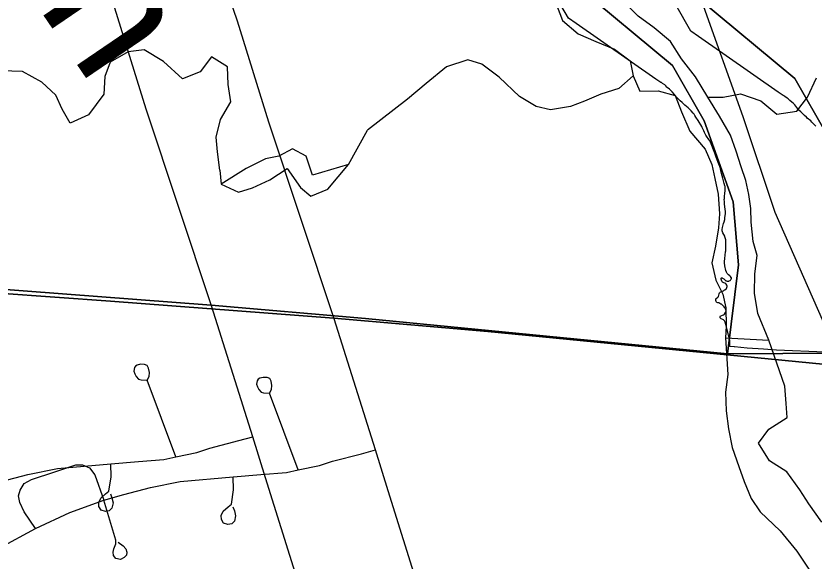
# Model space of a CAD drawing. Extents: x -38.2 to 41.9, y -4 to 24.9.
# Drawn here: x 4.294 to 4.857, y 16.287 to 16.672 of the extents above; entities that cross this region are included whole.
import ezdxf

# ---------------------------------------------------------------- set-up
doc = ezdxf.new("R2010")
doc.units = 0
for name, color, linetype in [('Default', 7, 'Continuous'), ('GM_X_City_Street', 7, 'Continuous'), ('GM_X_County_Road', 7, 'Continuous'), ('GM_X_Interchange_Ramps', 7, 'Continuous'), ('GM_X_Interstate_Location', 7, 'Continuous'), ('GM_X_Major_River', 7, 'Continuous'), ('GM_X_Minor_Lake', 7, 'Continuous'), ('GM_X_Minor_River', 7, 'Continuous'), ('GM_X_Minor_River_Text', 7, 'Continuous'), ('GM_X_State_Route', 7, 'Continuous'), ('SH_Cut_Line', 7, 'Continuous')]:
    doc.layers.add(name, color=color, linetype=linetype)

msp = doc.modelspace()

# ---------------------------------------------------------------- linework, layer by layer
at = {"layer": 'Default'}
msp.add_lwpolyline([(4.86438, 16.43474), (4.83029, 16.43623), (4.82112, 16.43686), (4.80963, 16.43764), (4.80065, 16.43843), (4.80037, 16.43845), (4.79736, 16.43869), (4.79732, 16.43917), (4.79732, 16.44069), (4.79736, 16.44145), (4.79736, 16.4424), (4.79731, 16.44334), (4.79722, 16.44409), (4.79698, 16.44521), (4.79679, 16.44594), (4.79622, 16.44775), (4.79513, 16.45274), (4.79468, 16.45439), (4.79445, 16.45511), (4.79419, 16.45582), (4.79386, 16.45651), (4.79364, 16.45683), (4.79329, 16.45726), (4.79298, 16.45749), (4.79248, 16.4578), (4.79127, 16.45837), (4.79097, 16.45858), (4.79066, 16.45905), (4.79049, 16.4596), (4.79052, 16.45998), (4.79073, 16.46029), (4.79106, 16.46048), (4.79288, 16.46101), (4.79324, 16.46115), (4.7934, 16.46124), (4.79366, 16.4615), (4.79435, 16.46265), (4.79464, 16.46335), (4.79478, 16.46391), (4.79466, 16.46465), (4.79437, 16.46535), (4.79418, 16.46568), (4.79385, 16.46615), (4.79336, 16.46672), (4.79172, 16.46832), (4.79144, 16.46854), (4.79111, 16.46874), (4.79028, 16.46919), (4.78959, 16.46951), (4.78902, 16.46959), (4.78829, 16.46976), (4.78805, 16.47007), (4.78786, 16.4704), (4.78758, 16.4711), (4.78746, 16.47166), (4.78744, 16.47203), (4.78755, 16.4724), (4.78779, 16.47268), (4.78902, 16.47358), (4.78916, 16.47372), (4.78933, 16.47405), (4.78978, 16.47589), (4.79006, 16.47659), (4.79025, 16.47692), (4.79056, 16.47713), (4.79108, 16.47736), (4.79234, 16.47785), (4.79302, 16.47815), (4.79352, 16.47842), (4.79399, 16.47875), (4.79473, 16.47935), (4.7951, 16.47978), (4.79534, 16.48029), (4.79546, 16.48104), (4.79546, 16.48161), (4.79539, 16.48198), (4.79529, 16.48214), (4.79482, 16.48275), (4.79454, 16.483), (4.79387, 16.48335), (4.79316, 16.48363), (4.79283, 16.4838), (4.79236, 16.48413), (4.7921, 16.4844), (4.79198, 16.48455), (4.79181, 16.48488), (4.79153, 16.4856), (4.79134, 16.48634), (4.79129, 16.48671), (4.79132, 16.4869), (4.79155, 16.48716), (4.79195, 16.4872), (4.79231, 16.48708), (4.79323, 16.4864), (4.79394, 16.48579), (4.79435, 16.48539), (4.79463, 16.48515), (4.7948, 16.48505), (4.79498, 16.48498), (4.79553, 16.48489), (4.79631, 16.48486), (4.79669, 16.48488), (4.79704, 16.48501), (4.79768, 16.48542), (4.79797, 16.48567), (4.79823, 16.48594), (4.79844, 16.48627), (4.79856, 16.48701), (4.79849, 16.4872), (4.7983, 16.48752), (4.79782, 16.48811), (4.79742, 16.48851), (4.79652, 16.48923), (4.79598, 16.48974), (4.79562, 16.49019), (4.79508, 16.49119), (4.79468, 16.49226), (4.79437, 16.49355), (4.79423, 16.49448), (4.79396, 16.49578), (4.79368, 16.49784), (4.7937, 16.49879), (4.79387, 16.50087), (4.79448, 16.50557), (4.79453, 16.50613), (4.79455, 16.50822), (4.79453, 16.50916), (4.79465, 16.51163), (4.79462, 16.51314), (4.7945, 16.51408), (4.79439, 16.51463), (4.79398, 16.5161), (4.79379, 16.51664), (4.79254, 16.51898), (4.79225, 16.51968), (4.79211, 16.52024), (4.79209, 16.52099), (4.79211, 16.52137), (4.7923, 16.52269), (4.79301, 16.52543), (4.79341, 16.52671), (4.79381, 16.52836), (4.79398, 16.52967), (4.79422, 16.53098), (4.79436, 16.53249), (4.79436, 16.53325), (4.79431, 16.534), (4.79393, 16.5372), (4.79369, 16.53946), (4.79355, 16.54116), (4.79353, 16.54249), (4.79355, 16.54306), (4.7936, 16.54382), (4.79376, 16.54532), (4.79388, 16.54627), (4.79416, 16.54932), (4.79419, 16.55084), (4.79412, 16.55159), (4.79397, 16.55214), (4.79345, 16.55377), (4.79255, 16.55744), (4.79203, 16.55907), (4.79156, 16.56071), (4.79106, 16.56273), (4.7908, 16.56403), (4.79056, 16.56495), (4.79033, 16.56567), (4.78973, 16.56727), (4.78772, 16.57238), (4.78696, 16.57453), (4.78639, 16.57633), (4.78428, 16.58181), (4.78372, 16.58301), (4.78327, 16.58384), (4.78265, 16.58479), (4.78102, 16.58713), (4.78054, 16.58794), (4.77955, 16.58978), (4.77912, 16.59083), (4.77865, 16.59186), (4.77798, 16.59322), (4.77763, 16.59389), (4.77507, 16.5981), (4.77351, 16.60048), (4.77282, 16.60161), (4.77218, 16.60255), (4.77159, 16.60328), (4.77003, 16.60495), (4.76891, 16.60623), (4.76809, 16.60702), (4.76562, 16.60909), (4.76494, 16.60973), (4.76373, 16.61094), (4.76247, 16.6121), (4.76101, 16.61357), (4.75975, 16.61474), (4.75828, 16.61648), (4.75674, 16.61838), (4.75625, 16.61896), (4.75558, 16.61963), (4.75473, 16.62039), (4.75322, 16.62152), (4.75293, 16.62178), (4.75215, 16.6226), (4.75144, 16.62323), (4.74985, 16.62426), (4.74912, 16.62487), (4.74865, 16.62495), (4.74517, 16.62743), (4.68893, 16.66653), (4.68353, 16.67029), (4.67273, 16.68889)], dxfattribs=at)
at = {"layer": 'GM_X_City_Street'}
for points in [[(4.40637, 16.36092), (4.38617, 16.41505), (4.38759, 16.41765), (4.38779, 16.4204), (4.38731, 16.42351), (4.38632, 16.42531), (4.38437, 16.42608), (4.38156, 16.42621), (4.37926, 16.4256), (4.378, 16.42493), (4.37729, 16.42386), (4.37695, 16.42145), (4.37761, 16.4194), (4.37849, 16.41753), (4.38019, 16.41578), (4.38196, 16.41521), (4.38579, 16.41505)], [(4.28332, 16.34365), (4.3021, 16.3484), (4.32301, 16.35268), (4.36057, 16.35601), (4.38005, 16.35761), (4.39799, 16.35903), (4.40637, 16.36092), (4.42135, 16.36398), (4.43044, 16.36717), (4.45098, 16.37236), (4.46082, 16.37503)], [(4.36034, 16.33495), (4.3614, 16.33212), (4.36223, 16.32858), (4.3614, 16.3248), (4.35951, 16.32291), (4.3568, 16.32232), (4.35373, 16.32339), (4.3522, 16.32586), (4.35208, 16.3287), (4.35349, 16.33188), (4.35692, 16.33495), (4.35928, 16.33672), (4.36081, 16.34687), (4.36057, 16.35601)]]:
    msp.add_lwpolyline(points, dxfattribs=at)
at = {"layer": 'GM_X_County_Road'}
msp.add_lwpolyline([(4.85807, 16.59409), (4.85651, 16.59576), (4.85539, 16.59704), (4.85456, 16.59783), (4.8521, 16.5999), (4.85141, 16.60054), (4.85021, 16.60175), (4.84895, 16.60291), (4.84748, 16.60438), (4.84623, 16.60555), (4.84476, 16.60729), (4.84322, 16.60919), (4.84272, 16.60977), (4.84206, 16.61044), (4.84121, 16.6112), (4.83969, 16.61234), (4.83941, 16.61259), (4.83863, 16.61341), (4.83792, 16.61404), (4.83633, 16.61507), (4.8356, 16.61568), (4.83513, 16.61576), (4.83164, 16.61824), (4.77541, 16.65734), (4.77001, 16.6611), (4.75921, 16.6797)], dxfattribs=at)
at = {"layer": 'GM_X_Interchange_Ramps'}
for points in [[(4.27379, 16.48003), (4.43147, 16.4679), (4.54027, 16.45851), (4.79583, 16.43352), (4.80362, 16.49627), (4.79984, 16.5409), (4.77923, 16.59788), (4.75691, 16.63702), (4.68892, 16.69365), (4.66832, 16.74686), (4.63294, 16.85191), (4.61817, 16.92503), (4.54451, 17.10557), (4.52192, 17.2005), (4.49566, 17.35396)], [(4.49566, 17.35396), (4.52192, 17.2005), (4.54451, 17.10557), (4.61817, 16.92503), (4.63294, 16.85191), (4.66832, 16.74686), (4.68892, 16.69365), (4.75691, 16.63702), (4.77923, 16.59788), (4.79984, 16.5409), (4.80362, 16.49627), (4.79583, 16.43352), (4.87397, 16.43399), (5.33981, 16.41081), (5.57668, 16.40109), (5.68741, 16.39544), (5.98531, 16.37641)], [(4.28158, 16.4765), (4.36026, 16.47084), (4.51795, 16.45871), (4.62674, 16.44932), (4.88231, 16.42433), (4.89009, 16.48708), (4.88632, 16.53171), (4.8657, 16.58869), (4.84339, 16.62783), (4.7754, 16.68446), (4.7548, 16.73767), (4.71942, 16.84272), (4.70465, 16.91584), (4.63099, 17.09638), (4.6084, 17.19132), (4.58214, 17.34477)], [(4.58214, 17.34477), (4.6084, 17.19132), (4.63099, 17.09638), (4.70465, 16.91584), (4.71942, 16.84272), (4.7548, 16.73767), (4.7754, 16.68446), (4.84339, 16.62783), (4.8657, 16.58869), (4.88632, 16.53171), (4.89009, 16.48708), (4.88231, 16.42433), (4.96044, 16.4248), (5.42629, 16.40162), (5.66316, 16.3919), (5.77389, 16.38625), (6.07178, 16.36722)], [(4.51817, 16.45817), (4.47208, 16.59692), (4.44994, 16.66815), (4.44429, 16.68497)], [(5.98531, 16.37641), (5.68741, 16.39544), (5.57668, 16.40109), (5.33981, 16.41081), (4.87397, 16.43399), (4.79583, 16.43352), (4.54027, 16.45851), (4.43147, 16.4679), (4.27379, 16.48003)], [(6.07178, 16.36722), (5.77389, 16.38625), (5.66316, 16.3919), (5.42629, 16.40162), (4.96044, 16.4248), (4.88231, 16.42433), (4.62674, 16.44932), (4.51795, 16.45871), (4.36026, 16.47084), (4.28158, 16.4765)], [(4.5563, 16.33706), (4.54729, 16.36584), (4.51817, 16.45817)], [(4.84959, 15.39878), (4.83437, 15.4491), (4.74647, 15.72978), (4.74525, 15.73369), (4.5563, 16.33706)]]:
    msp.add_lwpolyline(points, dxfattribs=at)
at = {"layer": 'GM_X_Interstate_Location'}
for points in [[(4.49284, 16.35173), (4.47265, 16.40586), (4.47407, 16.40846), (4.47427, 16.41121), (4.47379, 16.41432), (4.4728, 16.41612), (4.47085, 16.41689), (4.46804, 16.41702), (4.46574, 16.41641), (4.46448, 16.41574), (4.46377, 16.41467), (4.46343, 16.41226), (4.46409, 16.41021), (4.46497, 16.40834), (4.46666, 16.40659), (4.46844, 16.40602), (4.47227, 16.40586)], [(4.28209, 16.29666), (4.30752, 16.31045), (4.33177, 16.32162), (4.35577, 16.33042), (4.3698, 16.33446), (4.38857, 16.33921), (4.40949, 16.34349), (4.44705, 16.34682), (4.46653, 16.34842), (4.48446, 16.34984), (4.49284, 16.35173), (4.50783, 16.35479), (4.51692, 16.35798), (4.53745, 16.36317), (4.54729, 16.36584)], [(4.30752, 16.31045), (4.29944, 16.3221), (4.29635, 16.32875), (4.2954, 16.33351), (4.29659, 16.33755), (4.29944, 16.34206), (4.30467, 16.34491), (4.32107, 16.35038), (4.33581, 16.35537), (4.34056, 16.35537), (4.34555, 16.35323), (4.34936, 16.34824), (4.35577, 16.33042)], [(4.44682, 16.32576), (4.44788, 16.32293), (4.4487, 16.31939), (4.44788, 16.31561), (4.44599, 16.31372), (4.44328, 16.31313), (4.44021, 16.3142), (4.43867, 16.31667), (4.43856, 16.31951), (4.43997, 16.32269), (4.44339, 16.32576), (4.44575, 16.32753), (4.44729, 16.33768), (4.44705, 16.34682)], [(4.36574, 16.30071), (4.36924, 16.29816), (4.37131, 16.29601), (4.37194, 16.29362), (4.37163, 16.29164), (4.37003, 16.29004), (4.36733, 16.28861), (4.36423, 16.28933), (4.3624, 16.2914), (4.36216, 16.29362), (4.36279, 16.29609), (4.36407, 16.29959), (4.36407, 16.30206), (4.35577, 16.33042)]]:
    msp.add_lwpolyline(points, dxfattribs=at)
at = {"layer": 'GM_X_Major_River'}
msp.add_line((4.79426, 16.44488), (4.8249, 16.44326), dxfattribs=at)
for points in [[(4.6745, 16.68166), (4.67924, 16.66868), (4.69048, 16.6594), (4.70291, 16.6539), (4.7161, 16.64838), (4.72698, 16.64024), (4.72909, 16.62958), (4.73386, 16.61888), (4.74676, 16.61907), (4.75885, 16.61584), (4.76323, 16.60439), (4.76909, 16.59063), (4.7799, 16.57794), (4.78467, 16.56724), (4.7868, 16.55733), (4.78929, 16.54629), (4.79021, 16.53223), (4.78931, 16.52237), (4.78722, 16.50949), (4.78477, 16.49776), (4.78762, 16.48557), (4.7924, 16.47562), (4.79453, 16.4661), (4.79472, 16.45319), (4.79426, 16.44488)], [(4.8249, 16.44326), (4.81723, 16.46196), (4.81479, 16.47642), (4.81499, 16.49009), (4.8167, 16.50297), (4.81382, 16.51289), (4.8125, 16.52658), (4.81227, 16.53607), (4.8109, 16.54596), (4.80877, 16.55587), (4.8055, 16.5654), (4.80188, 16.57647), (4.79787, 16.58792), (4.79011, 16.60133), (4.78197, 16.61474), (4.77308, 16.62892), (4.76341, 16.64159), (4.75563, 16.65386), (4.74401, 16.66353), (4.73276, 16.67167), (4.72155, 16.68323)], [(4.79426, 16.44488), (4.79611, 16.41912), (4.79448, 16.40661), (4.79473, 16.39331), (4.79651, 16.38076), (4.79904, 16.36744), (4.80385, 16.35411), (4.80754, 16.34344), (4.81236, 16.33163), (4.81871, 16.32208), (4.83299, 16.30866), (4.84461, 16.29451), (4.85545, 16.27808), (4.86291, 16.26511)], [(4.86224, 16.31487), (4.85326, 16.32786), (4.8469, 16.33779), (4.83755, 16.3504), (4.82549, 16.3581), (4.81765, 16.3707), (4.82494, 16.38052), (4.8379, 16.38876), (4.83723, 16.39865), (4.83621, 16.41081), (4.8249, 16.44326)]]:
    msp.add_lwpolyline(points, dxfattribs=at)
at = {"layer": 'GM_X_Minor_Lake'}
for points in [[(4.52833, 16.5671), (4.50281, 16.5597), (4.49837, 16.57302), (4.48876, 16.57827), (4.47926, 16.57298), (4.46976, 16.57111), (4.45607, 16.56432), (4.43858, 16.55336)], [(4.43858, 16.55336), (4.45071, 16.54763), (4.46059, 16.55064), (4.47275, 16.5563), (4.48493, 16.56424), (4.49438, 16.55092), (4.5017, 16.54491), (4.51374, 16.54972), (4.52833, 16.5671)]]:
    msp.add_lwpolyline(points, dxfattribs=at)
at = {"layer": 'GM_X_Minor_River'}
for points in [[(4.43747, 16.56323), (4.43598, 16.57615), (4.43487, 16.58641), (4.43794, 16.59893), (4.44519, 16.61144), (4.44333, 16.62359), (4.44298, 16.63613), (4.43161, 16.64299), (4.42361, 16.63239), (4.41107, 16.62748), (4.39781, 16.63968), (4.38417, 16.64807), (4.37278, 16.64658), (4.36023, 16.63941), (4.3564, 16.62916), (4.35561, 16.61664), (4.34494, 16.60224), (4.33202, 16.5962), (4.32635, 16.60609), (4.32182, 16.61598), (4.31197, 16.62512), (4.29833, 16.63276), (4.28314, 16.63318)], [(4.72909, 16.62958), (4.71898, 16.62083), (4.7065, 16.61665), (4.69477, 16.61173), (4.68493, 16.60794), (4.67093, 16.60566), (4.66071, 16.60794), (4.64897, 16.61515), (4.63458, 16.62882), (4.62247, 16.63793), (4.61262, 16.64097), (4.59749, 16.63604), (4.58311, 16.62428), (4.56987, 16.61328), (4.54176, 16.59145)], [(4.78197, 16.61474), (4.79279, 16.61473), (4.8049, 16.617), (4.81928, 16.61206), (4.83064, 16.60257), (4.84464, 16.60485), (4.85221, 16.61471), (4.85863, 16.62837)], [(4.43747, 16.56323), (4.43858, 16.55336), (4.45071, 16.54763), (4.46059, 16.55064), (4.47275, 16.5563), (4.48493, 16.56424), (4.49438, 16.55092), (4.5017, 16.54491), (4.51374, 16.54972), (4.52833, 16.5671), (4.54176, 16.59145)]]:
    msp.add_lwpolyline(points, dxfattribs=at)
at = {"layer": 'GM_X_State_Route'}
for points in [[(4.87419, 16.43345), (4.86987, 16.44166), (4.82931, 16.53337), (4.80689, 16.60066), (4.77792, 16.68159), (4.74955, 16.76305), (4.73523, 16.80647), (4.70959, 16.87585), (4.66852, 17.00161), (4.64947, 17.07869), (4.63296, 17.14776), (4.62752, 17.16927)], [(4.43169, 16.46736), (4.38561, 16.6061), (4.36347, 16.67734), (4.35781, 16.69416)], [(4.46983, 16.34625), (4.46082, 16.37503), (4.43169, 16.46736)], [(4.76311, 15.40797), (4.74789, 15.45829), (4.66, 15.73897), (4.65877, 15.74288), (4.46983, 16.34625)]]:
    msp.add_lwpolyline(points, dxfattribs=at)
at = {"layer": 'SH_Cut_Line'}
for points in [[(5.98531, 16.37641), (5.68741, 16.39544), (5.57668, 16.40109), (5.33981, 16.41081), (4.87397, 16.43399), (4.79583, 16.43352), (4.54027, 16.45851), (4.43147, 16.4679), (4.27379, 16.48003)], [(4.27379, 16.48003), (4.43147, 16.4679), (4.54027, 16.45851), (4.79583, 16.43352), (4.87397, 16.43399), (5.33981, 16.41081), (5.57668, 16.40109), (5.68741, 16.39544), (5.98531, 16.37641)]]:
    msp.add_lwpolyline(points, dxfattribs=at)

# ---------------------------------------------------------------- texts
at = {"layer": 'GM_X_Minor_River_Text'}
msp.add_text('Run', height=0.09469, rotation=304.2342, dxfattribs=at).set_placement((4.21708, 16.81331))

doc.saveas('drawing.dxf')
